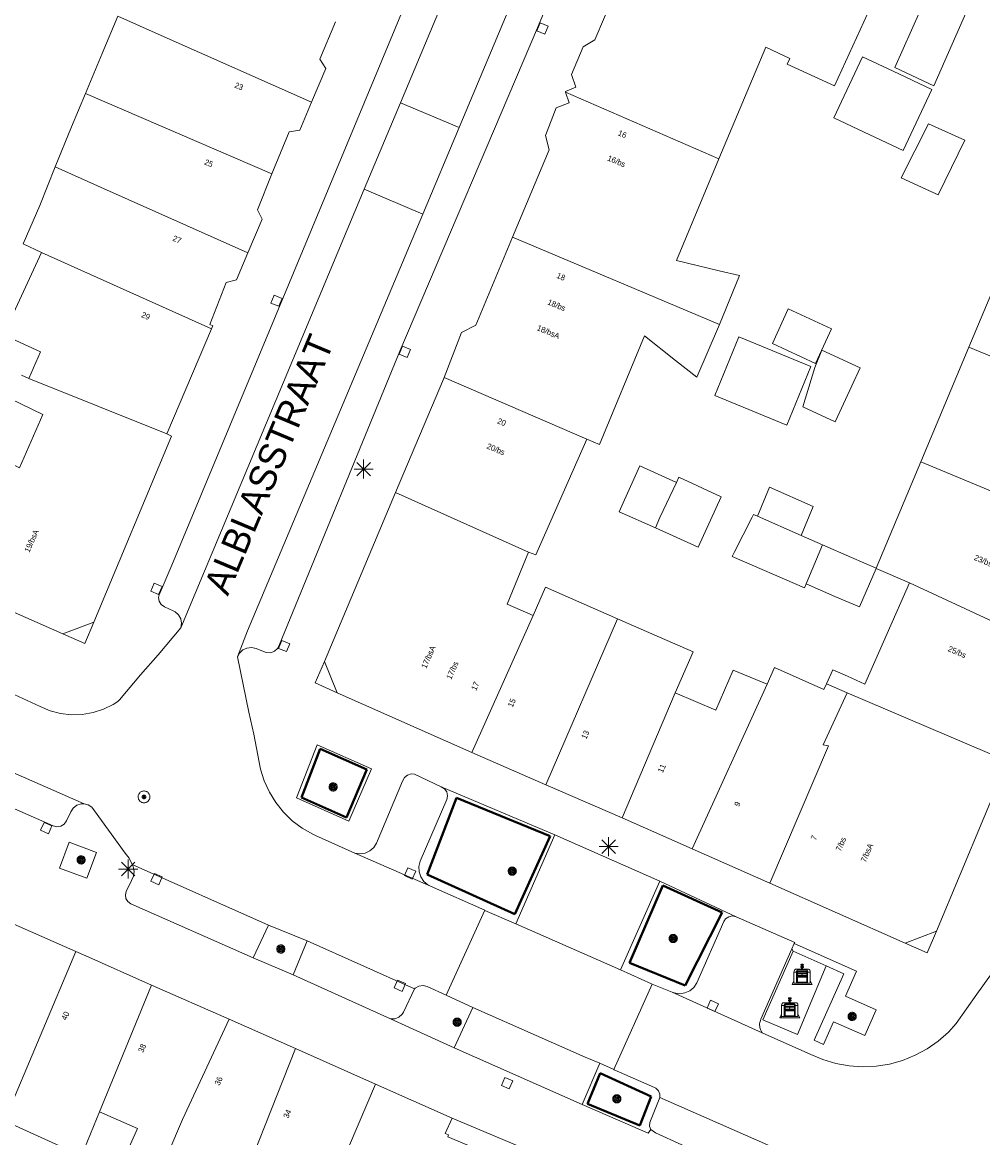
# Model space of a CAD drawing. Header units: metres. Extents: x 135779 to 137489, y 452643 to 455118.
# Tile 263 of 489: x 136531 to 136581, y 453999 to 454058. Entities that reach past the tile are written whole.
import ezdxf
from ezdxf.enums import TextEntityAlignment as Align

# ---------------------------------------------------------------- set-up
doc = ezdxf.new("R2010")
doc.units = ezdxf.units.M
doc.linetypes.add('DGN_Style_3', pattern=[78.572352, 56.123108, -22.449243])
for name, color, linetype, lineweight in [('KTop_BAK_Afval apart plaats', 96, 'Continuous', 13), ('KTop_NAR_Huisnummer (t)', 7, 'Continuous', 13), ('KTop_NAR_Huisnummer tijdelijk (t)', 7, 'Continuous', 13), ('KTop_OBW_Overig Plus', 1, 'Continuous', 13), ('KTop_ORL_Weg_Straatnaam (t)', 7, 'Continuous', 13), ('KTop_OTD_Gesloten verharding', 15, 'Continuous', 13), ('KTop_PAL_Lichtmast', 40, 'Continuous', 13), ('KTop_PND_Grondvlaksituatie van BAG-pand [tachy]', 1, 'Continuous', 13), ('KTop_PND_Pandscheiding', 40, 'Continuous', 13), ('KTop_PUT_Inspectie- of rioolput', 15, 'Continuous', 13), ('KTop_PUT_Kolk', 15, 'Continuous', 13), ('KTop_VGO_Boom', 92, 'Continuous', 13), ('KTop_VGO_Haag (l)', 92, 'DGN_Style_3', 40), ('KTop_WGD_Parkeervlak', 251, 'Continuous', 13), ('KTop_WGD_Rijbaan_Lokale weg', 251, 'Continuous', 13), ('KTop_WGD_Rijbaan_Lokale weg_verkeersdrempel', 40, 'Continuous', 13), ('KTop_WGD_Voetpad', 251, 'Continuous', 13)]:
    doc.layers.add(name, color=color, linetype=linetype, lineweight=lineweight)
doc.styles.add('Style-ROVU', font='ROVU.shx')
doc.styles.add('Style-ROVUCURSIEF', font='ROVUCURSIEF.shx')

# ---------------------------------------------------------------- blocks, each defined once
blk = doc.blocks.new('BAK_Afval_apart_plaats')
at = {"layer": 'KTop_BAK_Afval apart plaats'}
for p, q in [((-0.43, 0.141), (-0.425, 0.168)), ((-0.43, 0.118), (-0.43, 0.141)), ((-0.29, 0.118), (-0.43, 0.118)), ((-0.43, 0.118), (-0.43, -0.457)), ((-0.29, 0.118), (-0.43, 0.118)), ((-0.425, 0.168), (-0.416, 0.193)), ((-0.416, 0.193), (-0.403, 0.215)), ((-0.403, 0.215), (-0.384, 0.24)), ((-0.384, 0.24), (-0.364, 0.258)), ((-0.364, 0.258), (-0.342, 0.272)), ((-0.342, 0.272), (0, 0.272)), ((-0.282, 0.167), (-0.29, 0.146)), ((-0.282, 0.167), (-0.29, 0.146)), ((-0.29, 0.146), (-0.29, 0.118)), ((-0.29, 0.146), (-0.29, 0.118)), ((-0.29, -0.429), (-0.29, 0.118)), ((-0.29, 0.118), (-0.29, -0.429)), ((-0.273, 0.186), (-0.282, 0.167)), ((-0.273, 0.186), (-0.282, 0.167)), ((-0.248, 0.217), (-0.273, 0.186)), ((-0.248, 0.217), (-0.273, 0.186)), ((0.248, 0.217), (-0.248, 0.217)), ((0.248, 0.217), (-0.248, 0.217)), ((-0.242, 0.081), (-0.242, 0.153)), ((-0.242, 0.153), (0.242, 0.153)), ((0.242, 0.081), (-0.242, 0.081)), ((-0.242, 0.034), (-0.242, 0.081)), ((-0.242, 0.081), (0.242, 0.081)), ((-0.242, -0.059), (-0.242, 0.034)), ((-0.242, 0.034), (0.242, 0.034)), ((0.242, 0.034), (-0.242, 0.034)), ((-0.073, 0.513), (-0.072, 0.515)), ((-0.073, 0.513), (-0.073, 0.49)), ((-0.072, 0.511), (-0.073, 0.513)), ((-0.072, 0.511), (-0.073, 0.513)), ((-0.073, 0.49), (-0.072, 0.488)), ((-0.073, 0.399), (-0.073, 0.376)), ((-0.072, 0.397), (-0.073, 0.399)), ((-0.073, 0.376), (-0.072, 0.374)), ((-0.072, 0.515), (-0.071, 0.516)), ((-0.07, 0.51), (-0.072, 0.511)), ((-0.07, 0.51), (-0.072, 0.511)), ((-0.072, 0.488), (-0.07, 0.486)), ((-0.07, 0.396), (-0.072, 0.397)), ((-0.072, 0.374), (-0.07, 0.373)), ((-0.071, 0.516), (-0.07, 0.517)), ((-0.07, 0.517), (-0.067, 0.519)), ((-0.069, 0.509), (-0.07, 0.51)), ((-0.069, 0.509), (-0.07, 0.51)), ((-0.07, 0.486), (-0.069, 0.485)), ((-0.069, 0.395), (-0.07, 0.396)), ((-0.07, 0.373), (-0.069, 0.371)), ((-0.066, 0.507), (-0.069, 0.509)), ((-0.066, 0.507), (-0.069, 0.509)), ((-0.069, 0.485), (-0.066, 0.484)), ((-0.066, 0.394), (-0.069, 0.395)), ((-0.069, 0.371), (-0.066, 0.37)), ((-0.067, 0.519), (-0.065, 0.52)), ((-0.063, 0.506), (-0.066, 0.507)), ((-0.063, 0.506), (-0.066, 0.507)), ((-0.066, 0.484), (-0.063, 0.483)), ((-0.063, 0.392), (-0.066, 0.394)), ((-0.066, 0.37), (-0.063, 0.369)), ((-0.065, 0.52), (-0.061, 0.521)), ((-0.059, 0.505), (-0.063, 0.506)), ((-0.059, 0.505), (-0.063, 0.506)), ((-0.063, 0.483), (-0.059, 0.482)), ((-0.059, 0.391), (-0.063, 0.392)), ((-0.063, 0.369), (-0.059, 0.368)), ((-0.061, 0.521), (-0.055, 0.523)), ((-0.054, 0.504), (-0.059, 0.505)), ((-0.054, 0.504), (-0.059, 0.505)), ((-0.059, 0.482), (-0.054, 0.481)), ((-0.054, 0.39), (-0.059, 0.391)), ((-0.059, 0.368), (-0.054, 0.367)), ((-0.055, 0.523), (-0.049, 0.524)), ((-0.048, 0.503), (-0.054, 0.504)), ((-0.048, 0.503), (-0.054, 0.504)), ((-0.054, 0.481), (-0.048, 0.48)), ((-0.048, 0.389), (-0.054, 0.39)), ((-0.054, 0.367), (-0.048, 0.366)), ((-0.049, 0.524), (-0.043, 0.525)), ((-0.043, 0.502), (-0.048, 0.503)), ((-0.043, 0.502), (-0.048, 0.503)), ((-0.048, 0.48), (-0.043, 0.479)), ((-0.043, 0.388), (-0.048, 0.389)), ((-0.048, 0.366), (-0.043, 0.365)), ((-0.043, 0.525), (-0.035, 0.526)), ((-0.036, 0.501), (-0.043, 0.502)), ((-0.036, 0.501), (-0.043, 0.502)), ((-0.043, 0.479), (-0.036, 0.478)), ((-0.036, 0.388), (-0.043, 0.388)), ((-0.043, 0.365), (-0.036, 0.364)), ((-0.03, 0.501), (-0.036, 0.501)), ((-0.03, 0.501), (-0.036, 0.501)), ((-0.036, 0.478), (-0.03, 0.478)), ((-0.03, 0.387), (-0.036, 0.388)), ((-0.036, 0.364), (-0.03, 0.364)), ((-0.035, 0.526), (-0.029, 0.527)), ((-0.021, 0.5), (-0.03, 0.501)), ((-0.021, 0.5), (-0.03, 0.501)), ((-0.03, 0.478), (-0.028, 0.478)), ((-0.021, 0.387), (-0.03, 0.387)), ((-0.03, 0.364), (-0.028, 0.364)), ((-0.029, 0.527), (-0.023, 0.527)), ((-0.028, 0.478), (-0.021, 0.477)), ((-0.028, 0.468), (-0.028, 0.478)), ((-0.028, 0.478), (-0.021, 0.477)), ((-0.028, 0.4), (-0.028, 0.468)), ((-0.028, 0.468), (-0.021, 0.468)), ((-0.021, 0.468), (-0.028, 0.468)), ((-0.021, 0.4), (-0.028, 0.4)), ((-0.028, 0.364), (-0.021, 0.363)), ((-0.028, 0.355), (-0.028, 0.364)), ((-0.028, 0.364), (-0.021, 0.363)), ((-0.028, 0.272), (-0.028, 0.355)), ((-0.028, 0.355), (-0.021, 0.354)), ((-0.021, 0.354), (-0.028, 0.355)), ((0.028, 0.272), (-0.028, 0.272)), ((-0.023, 0.527), (-0.013, 0.528)), ((-0.014, 0.5), (-0.021, 0.5)), ((-0.014, 0.5), (-0.021, 0.5)), ((-0.021, 0.477), (-0.014, 0.477)), ((-0.021, 0.477), (-0.014, 0.477)), ((-0.021, 0.468), (-0.014, 0.468)), ((-0.014, 0.468), (-0.021, 0.468)), ((-0.014, 0.399), (-0.021, 0.4)), ((-0.014, 0.386), (-0.021, 0.387)), ((-0.021, 0.363), (-0.014, 0.363)), ((-0.021, 0.363), (-0.014, 0.363)), ((-0.021, 0.354), (-0.014, 0.354)), ((-0.014, 0.354), (-0.021, 0.354)), ((0, 0.5), (-0.014, 0.5)), ((0, 0.5), (-0.014, 0.5)), ((-0.014, 0.477), (0, 0.477)), ((-0.014, 0.477), (0, 0.477)), ((-0.014, 0.468), (0, 0.468)), ((0, 0.468), (-0.014, 0.468)), ((0, 0.399), (-0.014, 0.399)), ((0, 0.386), (-0.014, 0.386)), ((-0.014, 0.363), (0, 0.363)), ((-0.014, 0.363), (0, 0.363)), ((-0.014, 0.354), (0, 0.354)), ((0, 0.354), (-0.014, 0.354)), ((-0.013, 0.528), (-0.005, 0.528)), ((-0.005, 0.528), (0, 0.528)), ((0, 0.528), (0.005, 0.528)), ((0, 0.5), (0, 0.477)), ((0, 0.477), (0, 0.5)), ((0, 0.477), (0, 0.5)), ((0, 0.5), (0.014, 0.5)), ((0.014, 0.5), (0, 0.5)), ((0.014, 0.477), (0, 0.477)), ((0, 0.477), (0.014, 0.477)), ((0.014, 0.468), (0, 0.468)), ((0, 0.468), (0, 0.399)), ((0, 0.468), (0, 0.399)), ((0.014, 0.468), (0, 0.468)), ((0, 0.399), (0.014, 0.399)), ((0, 0.363), (0, 0.386)), ((0, 0.363), (0, 0.386)), ((0, 0.386), (0.014, 0.386)), ((0.014, 0.363), (0, 0.363)), ((0, 0.363), (0.014, 0.363)), ((0, 0.354), (0.014, 0.354)), ((0, 0.272), (0, 0.354)), ((0, 0.354), (0, 0.272)), ((0.014, 0.354), (0, 0.354)), ((0, 0.272), (0.342, 0.272)), ((0.028, 0.272), (0, 0.272)), ((0, 0.272), (0.028, 0.272)), ((0.005, 0.528), (0.013, 0.528)), ((0.013, 0.528), (0.023, 0.527)), ((0.014, 0.5), (0.021, 0.5)), ((0.021, 0.5), (0.014, 0.5)), ((0.021, 0.477), (0.014, 0.477)), ((0.014, 0.477), (0.021, 0.477)), ((0.021, 0.468), (0.014, 0.468)), ((0.021, 0.468), (0.014, 0.468)), ((0.014, 0.399), (0.021, 0.4)), ((0.014, 0.386), (0.021, 0.387)), ((0.021, 0.363), (0.014, 0.363)), ((0.014, 0.363), (0.021, 0.363)), ((0.014, 0.354), (0.021, 0.354)), ((0.021, 0.354), (0.014, 0.354)), ((0.021, 0.5), (0.03, 0.501)), ((0.03, 0.501), (0.021, 0.5)), ((0.028, 0.478), (0.021, 0.477)), ((0.021, 0.477), (0.028, 0.478)), ((0.021, 0.468), (0.028, 0.468)), ((0.028, 0.468), (0.021, 0.468)), ((0.028, 0.468), (0.021, 0.468)), ((0.021, 0.4), (0.028, 0.4)), ((0.021, 0.387), (0.03, 0.387)), ((0.028, 0.364), (0.021, 0.363)), ((0.021, 0.363), (0.028, 0.364)), ((0.021, 0.354), (0.028, 0.355)), ((0.028, 0.355), (0.021, 0.354)), ((0.023, 0.527), (0.029, 0.527)), ((0.03, 0.478), (0.028, 0.478)), ((0.028, 0.478), (0.028, 0.468)), ((0.028, 0.4), (0.028, 0.468)), ((0.03, 0.364), (0.028, 0.364)), ((0.028, 0.364), (0.028, 0.355)), ((0.028, 0.355), (0.028, 0.272)), ((0.029, 0.527), (0.035, 0.526)), ((0.03, 0.501), (0.036, 0.501)), ((0.036, 0.501), (0.03, 0.501)), ((0.036, 0.478), (0.03, 0.478)), ((0.03, 0.387), (0.036, 0.388)), ((0.036, 0.364), (0.03, 0.364)), ((0.035, 0.526), (0.043, 0.525)), ((0.036, 0.501), (0.043, 0.502)), ((0.043, 0.502), (0.036, 0.501)), ((0.043, 0.479), (0.036, 0.478)), ((0.036, 0.388), (0.043, 0.388)), ((0.043, 0.365), (0.036, 0.364)), ((0.043, 0.525), (0.049, 0.524)), ((0.043, 0.502), (0.048, 0.503)), ((0.048, 0.503), (0.043, 0.502)), ((0.048, 0.48), (0.043, 0.479)), ((0.043, 0.388), (0.048, 0.389)), ((0.048, 0.366), (0.043, 0.365)), ((0.048, 0.503), (0.054, 0.504)), ((0.054, 0.504), (0.048, 0.503)), ((0.054, 0.481), (0.048, 0.48)), ((0.048, 0.389), (0.054, 0.39)), ((0.054, 0.367), (0.048, 0.366)), ((0.049, 0.524), (0.055, 0.523)), ((0.054, 0.504), (0.059, 0.505)), ((0.059, 0.505), (0.054, 0.504)), ((0.059, 0.482), (0.054, 0.481)), ((0.054, 0.39), (0.059, 0.391)), ((0.059, 0.368), (0.054, 0.367)), ((0.055, 0.523), (0.061, 0.521)), ((0.059, 0.505), (0.063, 0.506)), ((0.063, 0.506), (0.059, 0.505)), ((0.063, 0.483), (0.059, 0.482)), ((0.059, 0.391), (0.063, 0.392)), ((0.063, 0.369), (0.059, 0.368)), ((0.061, 0.521), (0.065, 0.52)), ((0.063, 0.506), (0.066, 0.507)), ((0.066, 0.507), (0.063, 0.506)), ((0.066, 0.484), (0.063, 0.483)), ((0.063, 0.392), (0.066, 0.394)), ((0.066, 0.37), (0.063, 0.369)), ((0.065, 0.52), (0.067, 0.519)), ((0.066, 0.507), (0.069, 0.509)), ((0.069, 0.509), (0.066, 0.507)), ((0.069, 0.485), (0.066, 0.484)), ((0.066, 0.394), (0.069, 0.395)), ((0.069, 0.371), (0.066, 0.37)), ((0.067, 0.519), (0.07, 0.517)), ((0.069, 0.509), (0.07, 0.51)), ((0.07, 0.51), (0.069, 0.509)), ((0.07, 0.486), (0.069, 0.485)), ((0.069, 0.395), (0.07, 0.396)), ((0.07, 0.373), (0.069, 0.371)), ((0.07, 0.517), (0.071, 0.516)), ((0.07, 0.51), (0.072, 0.511)), ((0.072, 0.511), (0.07, 0.51)), ((0.072, 0.488), (0.07, 0.486)), ((0.07, 0.396), (0.072, 0.397)), ((0.072, 0.374), (0.07, 0.373)), ((0.071, 0.516), (0.072, 0.515)), ((0.072, 0.515), (0.073, 0.513)), ((0.072, 0.511), (0.073, 0.513)), ((0.073, 0.513), (0.072, 0.511)), ((0.073, 0.49), (0.072, 0.488)), ((0.072, 0.397), (0.073, 0.399)), ((0.073, 0.376), (0.072, 0.374)), ((0.073, 0.513), (0.073, 0.49)), ((0.073, 0.399), (0.073, 0.376)), ((0.242, 0.153), (0.242, 0.081)), ((0.242, 0.081), (0.242, 0.034)), ((0.242, 0.034), (0.242, -0.059)), ((0.273, 0.186), (0.248, 0.217)), ((0.273, 0.186), (0.248, 0.217)), ((0.282, 0.167), (0.273, 0.186)), ((0.282, 0.167), (0.273, 0.186)), ((0.29, 0.146), (0.282, 0.167)), ((0.29, 0.146), (0.282, 0.167)), ((0.29, 0.118), (0.29, 0.146)), ((0.29, 0.118), (0.29, 0.146)), ((0.43, 0.118), (0.29, 0.118)), ((0.29, 0.118), (0.29, -0.429)), ((0.43, 0.118), (0.29, 0.118)), ((0.29, -0.429), (0.29, 0.118)), ((0.342, 0.272), (0.364, 0.258)), ((0.364, 0.258), (0.384, 0.24)), ((0.384, 0.24), (0.403, 0.215)), ((0.403, 0.215), (0.416, 0.193)), ((0.416, 0.193), (0.425, 0.168)), ((0.425, 0.168), (0.43, 0.141)), ((0.43, 0.141), (0.43, 0.118)), ((0.43, -0.457), (0.43, 0.118)), ((-0.528, -0.528), (-0.43, -0.332)), ((0.528, -0.528), (-0.528, -0.528)), ((-0.43, -0.332), (-0.43, -0.457)), ((-0.43, -0.457), (0.43, -0.457)), ((-0.43, -0.457), (0.43, -0.457)), ((0.29, -0.429), (-0.29, -0.429)), ((-0.29, -0.429), (0.29, -0.429)), ((0.242, -0.059), (-0.242, -0.059)), ((-0.242, -0.059), (-0.242, -0.092)), ((0.242, -0.059), (-0.242, -0.059)), ((-0.242, -0.092), (0.242, -0.092)), ((-0.242, -0.11), (-0.242, -0.092)), ((-0.242, -0.092), (0.242, -0.092)), ((0.242, -0.11), (-0.242, -0.11)), ((0.242, -0.11), (-0.242, -0.11)), ((-0.242, -0.147), (0.242, -0.147)), ((-0.242, -0.41), (-0.242, -0.147)), ((0.242, -0.41), (-0.242, -0.41)), ((0.242, -0.11), (0.242, -0.059)), ((0.242, -0.092), (0.242, -0.11)), ((0.242, -0.092), (0.242, -0.11)), ((0.242, -0.147), (0.242, -0.41)), ((0.43, -0.457), (0.43, -0.332)), ((0.43, -0.332), (0.528, -0.528))]:
    blk.add_line(p, q, dxfattribs=at)
at = {"layer": 'KTop_BAK_Afval apart plaats', "flags": 128}
blk.add_lwpolyline([(0.029, 0.413), (0.035, 0.412), (0.043, 0.411), (0.049, 0.41), (0.055, 0.409), (0.061, 0.407), (0.065, 0.406), (0.067, 0.405), (0.07, 0.403), (0.071, 0.402), (0.072, 0.401), (0.073, 0.399), (0.072, 0.397), (0.07, 0.396), (0.069, 0.395), (0.066, 0.394), (0.063, 0.392), (0.059, 0.391), (0.054, 0.39), (0.048, 0.389), (0.043, 0.388), (0.036, 0.388), (0.03, 0.387), (0.021, 0.387), (0.014, 0.386), (0, 0.386), (-0.014, 0.386), (-0.021, 0.387), (-0.03, 0.387), (-0.036, 0.388), (-0.043, 0.388), (-0.048, 0.389), (-0.054, 0.39), (-0.059, 0.391), (-0.063, 0.392), (-0.066, 0.394), (-0.069, 0.395), (-0.07, 0.396), (-0.072, 0.397), (-0.073, 0.399), (-0.072, 0.401), (-0.071, 0.402), (-0.07, 0.403), (-0.067, 0.405), (-0.065, 0.406), (-0.061, 0.407), (-0.055, 0.409), (-0.049, 0.41), (-0.043, 0.411), (-0.035, 0.412), (-0.029, 0.413), (-0.028, 0.413), (-0.028, 0.4), (-0.021, 0.4), (-0.014, 0.399), (0, 0.399), (0.014, 0.399), (0.021, 0.4), (0.028, 0.4), (0.028, 0.413), (0.029, 0.413), (0.028, 0.413)], dxfattribs=at)
at = {"layer": 'KTop_BAK_Afval apart plaats'}
for p in [(0, 0), (-0.43, -0.457)]:
    blk.add_point(p, dxfattribs=at)
blk = doc.blocks.new('PAL_Lichtmast')
at = {"layer": 'KTop_PAL_Lichtmast'}
for p, q in [((-0.354, -0.354), (0.354, 0.354)), ((0.354, -0.354), (-0.354, 0.354)), ((0, -0.5), (0, 0.5)), ((-0.5, 0), (0.5, 0))]:
    blk.add_line(p, q, dxfattribs=at)
blk = doc.blocks.new('PUT_Inspectie-_of_rioolput')
at = {"layer": 'KTop_PUT_Inspectie- of rioolput', "flags": 128}
for points in [[(0.31, 0), (0.308, 0.032), (0.303, 0.064), (0.294, 0.095), (0.283, 0.126), (0.268, 0.155), (0.25, 0.182), (0.23, 0.207), (0.207, 0.23), (0.182, 0.25), (0.154, 0.268), (0.126, 0.283), (0.095, 0.294), (0.064, 0.303), (0.032, 0.308), (0, 0.309), (-0.032, 0.308), (-0.064, 0.303), (-0.096, 0.294), (-0.126, 0.283), (-0.155, 0.268), (-0.182, 0.25), (-0.207, 0.23), (-0.23, 0.207), (-0.25, 0.182), (-0.268, 0.154), (-0.283, 0.126), (-0.294, 0.095), (-0.303, 0.064), (-0.308, 0.032), (-0.309, 0), (-0.308, -0.032), (-0.303, -0.064), (-0.294, -0.096), (-0.283, -0.126), (-0.268, -0.155), (-0.25, -0.182), (-0.23, -0.207), (-0.207, -0.23), (-0.182, -0.25), (-0.155, -0.268), (-0.126, -0.283), (-0.096, -0.294), (-0.064, -0.303), (-0.032, -0.308), (0, -0.309), (0.032, -0.308), (0.064, -0.303), (0.095, -0.294), (0.126, -0.283), (0.155, -0.268), (0.182, -0.25), (0.207, -0.23), (0.23, -0.207), (0.25, -0.182), (0.268, -0.155), (0.283, -0.126), (0.294, -0.096), (0.303, -0.064), (0.308, -0.032), (0.31, 0)], [(0.095, 0), (0.094, 0.009), (0.092, 0.019), (0.09, 0.029), (0.086, 0.038), (0.082, 0.047), (0.076, 0.055), (0.07, 0.063), (0.063, 0.07), (0.055, 0.076), (0.047, 0.082), (0.038, 0.086), (0.029, 0.09), (0.019, 0.092), (0.009, 0.094), (0, 0.094), (-0.01, 0.094), (-0.02, 0.092), (-0.029, 0.09), (-0.039, 0.086), (-0.048, 0.082), (-0.056, 0.076), (-0.064, 0.07), (-0.071, 0.063), (-0.077, 0.055), (-0.082, 0.047), (-0.087, 0.038), (-0.09, 0.029), (-0.093, 0.019), (-0.094, 0.009), (-0.095, 0), (-0.094, -0.01), (-0.093, -0.02), (-0.09, -0.029), (-0.087, -0.039), (-0.082, -0.048), (-0.077, -0.056), (-0.071, -0.064), (-0.064, -0.071), (-0.056, -0.077), (-0.047, -0.082), (-0.039, -0.087), (-0.029, -0.09), (-0.02, -0.093), (-0.01, -0.094), (0, -0.095), (0.009, -0.094), (0.019, -0.093), (0.029, -0.09), (0.038, -0.087), (0.047, -0.082), (0.055, -0.077), (0.063, -0.071), (0.07, -0.064), (0.076, -0.056), (0.082, -0.047), (0.086, -0.039), (0.09, -0.029), (0.092, -0.02), (0.094, -0.01), (0.095, 0)], [(0.035, 0), (0.034, 0.003), (0.034, 0.007), (0.033, 0.01), (0.031, 0.014), (0.03, 0.017), (0.028, 0.02), (0.026, 0.023), (0.023, 0.026), (0.02, 0.028), (0.017, 0.03), (0.014, 0.031), (0.01, 0.033), (0.007, 0.034), (0.003, 0.034), (0, 0.034), (-0.004, 0.034), (-0.007, 0.034), (-0.011, 0.033), (-0.014, 0.031), (-0.018, 0.03), (-0.021, 0.028), (-0.023, 0.026), (-0.026, 0.023), (-0.028, 0.02), (-0.03, 0.017), (-0.032, 0.014), (-0.033, 0.01), (-0.034, 0.007), (-0.035, 0.003), (-0.035, 0), (-0.035, -0.004), (-0.034, -0.007), (-0.033, -0.011), (-0.032, -0.014), (-0.03, -0.018), (-0.028, -0.021), (-0.026, -0.023), (-0.023, -0.026), (-0.021, -0.028), (-0.017, -0.03), (-0.014, -0.032), (-0.011, -0.033), (-0.007, -0.034), (-0.004, -0.035), (0, -0.035), (0.003, -0.035), (0.007, -0.034), (0.01, -0.033), (0.014, -0.032), (0.017, -0.03), (0.02, -0.028), (0.023, -0.026), (0.026, -0.023), (0.028, -0.021), (0.03, -0.017), (0.031, -0.014), (0.033, -0.011), (0.034, -0.007), (0.034, -0.004), (0.035, 0)], [(0.01, 0.02), (0.007, 0.02), (0.005, 0.021), (0.003, 0.022), (0.001, 0.022), (-0.001, 0.022), (-0.004, 0.022), (-0.006, 0.021), (-0.008, 0.02), (-0.01, 0.019), (-0.012, 0.018), (-0.014, 0.017), (-0.016, 0.015), (-0.017, 0.013), (-0.019, 0.012), (-0.02, 0.009), (-0.021, 0.007), (-0.022, 0.005), (-0.022, 0.003), (-0.022, 0.001), (-0.022, -0.001), (-0.022, -0.004), (-0.022, -0.006), (-0.021, -0.008), (-0.02, -0.01), (-0.019, -0.012), (-0.017, -0.014), (-0.016, -0.016), (-0.014, -0.017), (-0.012, -0.019), (-0.01, -0.02), (-0.008, -0.021), (-0.006, -0.022), (-0.003, -0.022), (-0.001, -0.022), (0.001, -0.022), (0.003, -0.022), (0.005, -0.022), (0.008, -0.021), (0.01, -0.02), (0.012, -0.019), (0.014, -0.017), (0.015, -0.016), (0.017, -0.014), (0.018, -0.012), (0.02, -0.01), (0.02, -0.008), (0.021, -0.006), (0.022, -0.003), (0.022, -0.001), (0.022, 0.001), (0.022, 0.003), (0.021, 0.005), (0.02, 0.008), (0.019, 0.01), (0.018, 0.012), (0.017, 0.014), (0.015, 0.015), (0.013, 0.017), (0.012, 0.018), (0.01, 0.02)]]:
    blk.add_lwpolyline(points, dxfattribs=at)
blk = doc.blocks.new('PUT_Kolk')
at = {"layer": 'KTop_PUT_Kolk', "flags": 128}
blk.add_lwpolyline([(0.225, -0.225), (0.225, 0.225), (-0.225, 0.225), (-0.225, -0.225), (0.225, -0.225)], dxfattribs=at)
blk = doc.blocks.new('VGO_Boom')
at = {"layer": 'KTop_VGO_Boom', "flags": 128}
for points in [[(0.215, 0), (0.214, 0.022), (0.21, 0.045), (0.204, 0.066), (0.196, 0.087), (0.186, 0.108), (0.174, 0.126), (0.16, 0.144), (0.144, 0.16), (0.126, 0.174), (0.107, 0.186), (0.087, 0.196), (0.066, 0.204), (0.045, 0.21), (0.022, 0.214), (-0.001, 0.215), (-0.023, 0.214), (-0.045, 0.21), (-0.067, 0.204), (-0.088, 0.196), (-0.108, 0.186), (-0.127, 0.174), (-0.144, 0.16), (-0.16, 0.144), (-0.174, 0.126), (-0.187, 0.107), (-0.197, 0.087), (-0.205, 0.066), (-0.211, 0.045), (-0.214, 0.022), (-0.215, -0.001), (-0.214, -0.023), (-0.211, -0.045), (-0.205, -0.067), (-0.197, -0.088), (-0.187, -0.108), (-0.174, -0.127), (-0.16, -0.144), (-0.144, -0.16), (-0.127, -0.174), (-0.108, -0.187), (-0.088, -0.197), (-0.067, -0.205), (-0.045, -0.211), (-0.023, -0.214), (0, -0.215), (0.022, -0.214), (0.045, -0.211), (0.066, -0.205), (0.087, -0.197), (0.108, -0.187), (0.126, -0.174), (0.144, -0.16), (0.16, -0.144), (0.174, -0.127), (0.186, -0.108), (0.196, -0.088), (0.204, -0.067), (0.21, -0.045), (0.214, -0.023), (0.215, -0.001)], [(0.155, 0), (0.154, 0.016), (0.152, 0.032), (0.147, 0.048), (0.142, 0.063), (0.134, 0.078), (0.125, 0.091), (0.115, 0.104), (0.104, 0.115), (0.091, 0.125), (0.077, 0.134), (0.063, 0.142), (0.048, 0.147), (0.032, 0.152), (0.016, 0.154), (-0.001, 0.155), (-0.017, 0.154), (-0.033, 0.152), (-0.048, 0.147), (-0.064, 0.142), (-0.078, 0.134), (-0.092, 0.125), (-0.104, 0.115), (-0.116, 0.104), (-0.126, 0.091), (-0.135, 0.077), (-0.142, 0.063), (-0.148, 0.048), (-0.152, 0.032), (-0.155, 0.016), (-0.155, -0.001), (-0.155, -0.017), (-0.152, -0.033), (-0.148, -0.048), (-0.142, -0.064), (-0.135, -0.078), (-0.126, -0.092), (-0.116, -0.104), (-0.104, -0.116), (-0.092, -0.126), (-0.078, -0.135), (-0.064, -0.142), (-0.048, -0.148), (-0.033, -0.152), (-0.017, -0.155), (0, -0.155), (0.016, -0.155), (0.032, -0.152), (0.048, -0.148), (0.063, -0.142), (0.078, -0.135), (0.091, -0.126), (0.104, -0.116), (0.115, -0.104), (0.125, -0.092), (0.134, -0.078), (0.142, -0.064), (0.147, -0.048), (0.152, -0.033), (0.154, -0.017), (0.155, -0.001)], [(0.095, 0), (0.094, 0.01), (0.093, 0.02), (0.09, 0.029), (0.087, 0.039), (0.082, 0.048), (0.077, 0.056), (0.071, 0.064), (0.064, 0.071), (0.056, 0.077), (0.047, 0.082), (0.039, 0.087), (0.029, 0.09), (0.02, 0.093), (0.01, 0.094), (-0.001, 0.095), (-0.01, 0.094), (-0.02, 0.093), (-0.03, 0.09), (-0.039, 0.087), (-0.048, 0.082), (-0.056, 0.077), (-0.064, 0.071), (-0.071, 0.064), (-0.077, 0.056), (-0.083, 0.047), (-0.087, 0.039), (-0.091, 0.029), (-0.093, 0.02), (-0.095, 0.01), (-0.095, -0.001), (-0.095, -0.01), (-0.093, -0.02), (-0.091, -0.03), (-0.087, -0.039), (-0.083, -0.048), (-0.077, -0.056), (-0.071, -0.064), (-0.064, -0.071), (-0.056, -0.077), (-0.048, -0.083), (-0.039, -0.087), (-0.03, -0.091), (-0.02, -0.093), (-0.01, -0.095), (0, -0.095), (0.01, -0.095), (0.02, -0.093), (0.029, -0.091), (0.039, -0.087), (0.048, -0.083), (0.056, -0.077), (0.064, -0.071), (0.071, -0.064), (0.077, -0.056), (0.082, -0.048), (0.087, -0.039), (0.09, -0.03), (0.093, -0.02), (0.094, -0.01), (0.095, -0.001)], [(0.035, 0), (0.035, 0.004), (0.034, 0.007), (0.033, 0.011), (0.032, 0.014), (0.03, 0.018), (0.028, 0.021), (0.026, 0.023), (0.023, 0.026), (0.021, 0.028), (0.017, 0.03), (0.014, 0.032), (0.011, 0.033), (0.007, 0.034), (0.004, 0.035), (-0.001, 0.035), (-0.004, 0.035), (-0.008, 0.034), (-0.011, 0.033), (-0.015, 0.032), (-0.018, 0.03), (-0.021, 0.028), (-0.024, 0.026), (-0.027, 0.023), (-0.029, 0.021), (-0.031, 0.017), (-0.032, 0.014), (-0.034, 0.011), (-0.035, 0.007), (-0.035, 0.004), (-0.035, -0.001), (-0.035, -0.004), (-0.035, -0.008), (-0.034, -0.011), (-0.032, -0.015), (-0.031, -0.018), (-0.029, -0.021), (-0.027, -0.024), (-0.024, -0.027), (-0.021, -0.029), (-0.018, -0.031), (-0.015, -0.032), (-0.011, -0.034), (-0.008, -0.035), (-0.004, -0.035), (0, -0.035), (0.004, -0.035), (0.007, -0.035), (0.011, -0.034), (0.014, -0.032), (0.018, -0.031), (0.021, -0.029), (0.023, -0.027), (0.026, -0.024), (0.028, -0.021), (0.03, -0.018), (0.032, -0.015), (0.033, -0.011), (0.034, -0.008), (0.035, -0.004), (0.035, 0)]]:
    blk.add_lwpolyline(points, dxfattribs=at)

msp = doc.modelspace()

# ---------------------------------------------------------------- linework, layer by layer
at = {"layer": 'KTop_OBW_Overig Plus', "flags": 128}
msp.add_lwpolyline([(136570.201, 454040.934), (136572.464, 454039.893), (136573.302, 454041.715), (136571.039, 454042.756), (136570.201, 454040.934)], dxfattribs=at)
at = {"layer": 'KTop_OTD_Gesloten verharding', "flags": 128}
msp.add_lwpolyline([(136571.288, 454009.078), (136573.021, 454008.309)], dxfattribs=at)
at = {"layer": 'KTop_PND_Grondvlaksituatie van BAG-pand [tachy]', "flags": 128}
for points in [[(136563.422, 454062.826), (136560.893, 454056.868), (136560.272, 454056.496), (136559.662, 454055.041), (136559.894, 454054.388), (136559.346, 454054.152), (136559.357, 454054.119)], [(136567.402, 454050.621), (136569.854, 454056.481), (136571.122, 454055.888), (136570.984, 454055.587), (136573.455, 454054.454), (136575.185, 454058.226), (136572.591, 454059.416), (136572.419, 454059.043), (136571.166, 454059.618), (136571.179, 454059.65)], [(136576.625, 454055.409), (136578.664, 454054.445), (136580.401, 454058.391), (136578.371, 454059.351), (136576.625, 454055.409)], [(136535.877, 454058.098), (136535.052, 454056.14), (136534.172, 454054.051)], [(136546.031, 454053.59), (136546.776, 454055.361), (136546.471, 454055.858), (136547.299, 454057.81)], [(136575.022, 454052.019), (136577.061, 454051.055), (136578.574, 454054.255), (136576.535, 454055.219), (136574.932, 454055.977), (136573.419, 454052.777), (136575.022, 454052.019)], [(136534.172, 454054.051), (136533.437, 454052.308), (136532.593, 454050.204)], [(136559.357, 454054.119), (136559.543, 454053.569), (136558.86, 454053.302), (136558.305, 454051.847), (136558.488, 454051.094), (136556.577, 454046.522)], [(136543.959, 454049.834), (136544.856, 454052.033), (136545.415, 454052.128), (136546.031, 454053.59)], [(136576.949, 454049.624), (136578.9, 454048.733), (136580.299, 454051.611), (136578.382, 454052.451), (136576.949, 454049.624)], [(136567.422, 454041.942), (136568.482, 454044.511), (136567.413, 454044.756), (136565.172, 454045.291), (136567.402, 454050.621)], [(136532.593, 454050.204), (136531.78, 454048.175), (136530.909, 454046.168), (136531.876, 454045.706)], [(136542.697, 454045.692), (136543.443, 454047.469), (136543.192, 454047.952), (136543.959, 454049.834)], [(136556.577, 454046.522), (136554.645, 454041.901), (136553.904, 454041.513), (136552.982, 454039.153)], [(136582.864, 454046.356), (136580.511, 454040.751)], [(136531.876, 454045.706), (136529.876, 454041.39), (136531.818, 454040.513), (136531.214, 454039.111)], [(136540.782, 454041.705), (136540.85, 454041.867), (136540.692, 454041.938), (136541.56, 454044.145), (136542.1, 454044.272), (136542.697, 454045.692)], [(136538.451, 454036.198), (136540.782, 454041.705)], [(136560.465, 454035.931), (136561.135, 454035.641), (136563.5, 454041.336), (136565.114, 454040.044), (136566.246, 454039.179), (136567.422, 454041.942)], [(136570.956, 454036.667), (136572.219, 454039.737), (136568.446, 454041.29), (136567.183, 454038.22), (136570.956, 454036.667)], [(136571.792, 454037.626), (136573.503, 454036.837), (136574.81, 454039.659), (136572.794, 454040.592), (136572.421, 454039.691), (136571.792, 454037.626)], [(136580.511, 454040.751), (136577.986, 454034.738)], [(136531.214, 454039.111), (136530.821, 454039.281)], [(136552.982, 454039.153), (136552.953, 454039.078), (136550.439, 454033.121)], [(136530.245, 454038.035), (136531.948, 454037.223), (136530.717, 454034.431), (136529.08, 454035.211)], [(136534.618, 454026.336), (136538.684, 454036.09), (136538.451, 454036.198)], [(136557.415, 454029.998), (136557.794, 454029.855), (136560.465, 454035.931)], [(136577.986, 454034.738), (136575.643, 454029.159)], [(136565.169, 454033.661), (136563.259, 454034.534), (136562.444, 454032.753), (136562.166, 454032.11), (136564.079, 454031.283)], [(136564.079, 454031.283), (136566.31, 454030.26), (136567.522, 454032.906), (136565.292, 454033.928), (136565.169, 454033.661)], [(136571.721, 454030.875), (136572.343, 454032.389), (136570.053, 454033.409), (136569.431, 454031.883)], [(136550.439, 454033.121), (136546.708, 454024.274)], [(136569.431, 454031.883), (136569.219, 454031.976), (136569.15, 454031.841), (136568.2, 454029.975), (136568.096, 454029.77), (136571.891, 454028.131), (136571.978, 454028.333)], [(136572.832, 454030.386), (136571.721, 454030.875)], [(136557.66, 454026.681), (136556.285, 454027.276), (136557.415, 454029.998)], [(136575.643, 454029.159), (136574.358, 454029.714), (136572.832, 454030.386)], [(136571.978, 454028.333), (136573.481, 454027.684), (136574.766, 454027.129), (136575.64, 454029.152)], [(136575.64, 454029.152), (136577.394, 454028.384)], [(136526.393, 454028.626), (136532.99, 454025.72)], [(136562.081, 454026.512), (136558.305, 454028.165), (136557.66, 454026.681)], [(136577.394, 454028.384), (136575.047, 454023.085), (136574.149, 454023.491), (136573.379, 454023.83), (136573.039, 454023.09)], [(136565.105, 454022.628), (136566.047, 454024.777), (136563.885, 454025.723), (136562.081, 454026.512)], [(136532.99, 454025.72), (136534.618, 454026.336)], [(136546.708, 454024.274), (136547.376, 454022.632)], [(136569.925, 454023.075), (136568.148, 454023.816), (136567.235, 454021.72), (136565.105, 454022.628)], [(136573.039, 454023.09), (136572.906, 454022.801), (136570.309, 454023.952), (136569.925, 454023.075)], [(136547.376, 454022.632), (136554.445, 454019.489)], [(136554.445, 454019.489), (136558.328, 454017.8)], [(136578.811, 454010.129), (136582.525, 454019.039)], [(136558.328, 454017.8), (136562.329, 454016.07)], [(136562.329, 454016.07), (136566.003, 454014.45)], [(136566.003, 454014.45), (136570.067, 454012.651)], [(136570.067, 454012.651), (136577.17, 454009.505)], [(136533.677, 454009.062), (136530.107, 454010.641)], [(136577.17, 454009.505), (136578.811, 454010.129)], [(136537.649, 454007.305), (136534.196, 454008.832), (136533.677, 454009.062)], [(136541.715, 454005.506), (136537.649, 454007.305)], [(136545.193, 454003.968), (136541.715, 454005.506)], [(136549.396, 454002.109), (136545.193, 454003.968)], [(136553.412, 454000.332), (136549.396, 454002.109)], [(136529.931, 454000.181), (136533.977, 453998.341), (136534.918, 454000.656)], [(136534.918, 454000.656), (136536.905, 453999.782), (136535.941, 453997.631), (136537.779, 453996.781)], [(136556.837, 453997.905), (136555.585, 453998.417), (136555.553, 453998.344), (136553.178, 453999.346), (136553.221, 453999.446), (136553.041, 453999.52), (136553.412, 454000.332)]]:
    msp.add_lwpolyline(points, dxfattribs=at)
at = {"layer": 'KTop_PND_Pandscheiding', "flags": 128}
for points in [[(136535.877, 454058.098), (136538.152, 454057.088), (136546.031, 454053.59)], [(136543.959, 454049.834), (136534.172, 454054.051)], [(136559.357, 454054.119), (136567.402, 454050.621)], [(136532.593, 454050.204), (136534.813, 454049.214), (136542.697, 454045.692)], [(136567.422, 454041.942), (136556.577, 454046.522)], [(136540.782, 454041.705), (136531.876, 454045.706)], [(136589.974, 454036.853), (136580.511, 454040.751)], [(136538.451, 454036.198), (136531.214, 454039.111)], [(136560.465, 454035.931), (136552.982, 454039.153)], [(136577.986, 454034.738), (136587.438, 454030.799)], [(136564.079, 454031.283), (136564.305, 454031.813), (136565.169, 454033.661)], [(136550.439, 454033.121), (136557.415, 454029.998)], [(136569.431, 454031.883), (136571.721, 454030.875)], [(136572.832, 454030.386), (136571.978, 454028.333)], [(136575.64, 454029.152), (136575.643, 454029.159)], [(136577.394, 454028.384), (136584.957, 454024.873)], [(136557.66, 454026.681), (136554.445, 454019.489)], [(136562.081, 454026.512), (136558.328, 454017.8)], [(136566.003, 454014.45), (136569.925, 454023.075)], [(136573.039, 454023.09), (136574.129, 454022.625)], [(136565.105, 454022.628), (136562.329, 454016.07)], [(136574.129, 454022.625), (136572.872, 454019.892), (136573.138, 454019.841), (136570.067, 454012.651)], [(136574.129, 454022.625), (136582.525, 454019.039)], [(136533.677, 454009.062), (136529.931, 454000.181)], [(136537.649, 454007.305), (136534.918, 454000.656)], [(136537.779, 453996.781), (136539.275, 454000.253), (136541.715, 454005.506)], [(136541.685, 453995.092), (136545.193, 454003.968)], [(136545.244, 453992.381), (136549.396, 454002.109)]]:
    msp.add_lwpolyline(points, dxfattribs=at)
at = {"layer": 'KTop_VGO_Haag (l)', "flags": 128}
for points in [[(136548.928, 454018.612), (136546.486, 454019.687), (136545.508, 454017.14), (136547.875, 454016.088), (136548.928, 454018.612)], [(136552.102, 454013.108), (136556.698, 454011.021), (136558.548, 454015.112), (136553.628, 454017.118), (136552.102, 454013.108)], [(136564.45, 454012.526), (136567.572, 454011.11), (136565.621, 454007.288), (136562.704, 454008.476), (136564.45, 454012.526)], [(136563.254, 453999.931), (136563.854, 454001.452), (136561.176, 454002.676), (136560.501, 454001.077), (136563.254, 453999.931)]]:
    msp.add_lwpolyline(points, dxfattribs=at)
at = {"layer": 'KTop_WGD_Parkeervlak', "flags": 128}
for points in [[(136552.836, 454017.703), (136553.006, 454017.593), (136553.121, 454017.426), (136553.163, 454017.228), (136553.126, 454017.028), (136551.739, 454013.798), (136551.668, 454013.524), (136551.676, 454013.24), (136551.763, 454012.97), (136551.921, 454012.735), (136552.138, 454012.553), (136552.271, 454012.484)], [(136556.754, 454010.521), (136558.786, 454015.186)], [(136564.302, 454012.751), (136562.235, 454008.106)], [(136564.955, 454006.932), (136565.06, 454006.893), (136565.338, 454006.851), (136565.616, 454006.888), (136565.873, 454007.001), (136566.088, 454007.182), (136566.244, 454007.416), (136567.652, 454010.637), (136567.747, 454010.771), (136567.914, 454010.884), (136568.111, 454010.925), (136568.309, 454010.886)], [(136543.784, 454010.45), (136542.979, 454008.732)], [(136545.07, 454007.833), (136545.801, 454009.615)], [(136571.35, 454009.474), (136571.228, 454009.198)], [(136551.43, 454007.108), (136550.86, 454005.877), (136550.788, 454005.768), (136550.616, 454005.617), (136550.403, 454005.534), (136550.174, 454005.529)], [(136553.513, 454004.015), (136554.49, 454006.128)], [(136561.158, 454003.202), (136560.223, 454001.046)], [(136563.83, 453999.732), (136563.765, 453999.906), (136563.779, 454000.091), (136563.783, 454000.105), (136564.3, 454001.4)]]:
    msp.add_lwpolyline(points, dxfattribs=at)
at = {"layer": 'KTop_WGD_Rijbaan_Lokale weg', "flags": 128}
for points in [[(136550.702, 454053.563), (136563.045, 454083.023)], [(136566.159, 454081.746), (136553.769, 454052.259)], [(136550.702, 454053.563), (136553.769, 454052.259)], [(136539.182, 454026.04), (136539.926, 454027.842), (136548.802, 454049.027)], [(136551.864, 454047.725), (136548.802, 454049.027)], [(136551.864, 454047.725), (136542.682, 454025.874), (136542.15, 454024.518)], [(136534.109, 454016.809), (136500, 454031.783), (136497.569, 454032.85), (136493.714, 454034.493), (136491.525, 454035.622), (136489.337, 454036.989), (136483.897, 454041.723)], [(136539.182, 454026.04), (136537.987, 454024.617), (136537.072, 454023.57), (136535.955, 454022.261), (136535.874, 454022.166), (136535.63, 454022.014), (136535.117, 454021.767), (136534.574, 454021.593), (136534.012, 454021.497), (136533.442, 454021.48), (136532.875, 454021.543), (136532.323, 454021.685), (136531.796, 454021.903), (136529.976, 454022.744)], [(136548.299, 454014.227), (136546.239, 454015.143), (136546.096, 454015.211), (136545.538, 454015.532), (136545.025, 454015.92), (136544.563, 454016.369), (136544.161, 454016.871), (136543.823, 454017.42), (136543.557, 454018.006), (136543.365, 454018.62), (136543.005, 454020.454), (136542.746, 454021.617), (136542.15, 454024.518)], [(136534.109, 454016.809), (136534.312, 454016.756), (136534.509, 454016.629), (136534.651, 454016.443), (136536.265, 454014.222), (136536.462, 454013.951), (136536.624, 454013.62)], [(136548.299, 454014.227), (136552.271, 454012.484)], [(136543.784, 454010.45), (136536.624, 454013.62)], [(136552.271, 454012.484), (136555.117, 454011.222)], [(136553.1, 454006.766), (136555.117, 454011.222)], [(136583.714, 454010.827), (136581.644, 454007.815), (136580.921, 454006.817), (136579.839, 454005.28), (136579.432, 454004.838), (136578.898, 454004.368), (136578.315, 454003.961), (136577.69, 454003.622), (136577.03, 454003.355), (136576.345, 454003.163), (136575.643, 454003.05), (136574.932, 454003.016), (136574.222, 454003.063), (136573.522, 454003.188), (136572.841, 454003.391), (136572.215, 454003.658), (136569.672, 454004.805)], [(136545.801, 454009.615), (136543.784, 454010.45)], [(136551.43, 454007.108), (136545.801, 454009.615)], [(136553.1, 454006.766), (136552.099, 454007.225), (136551.881, 454007.274), (136551.66, 454007.243), (136551.464, 454007.137), (136551.43, 454007.108)], [(136563.901, 454007.342), (136561.88, 454002.878)], [(136563.901, 454007.342), (136564.955, 454006.932)], [(136564.955, 454006.932), (136569.672, 454004.805)], [(136564.3, 454001.4), (136564.307, 454001.587), (136564.235, 454001.76), (136564.099, 454001.888), (136564.023, 454001.924), (136561.912, 454002.863), (136561.88, 454002.878)], [(136570.392, 453998.727), (136564.3, 454001.4)]]:
    msp.add_lwpolyline(points, dxfattribs=at)
at = {"layer": 'KTop_WGD_Rijbaan_Lokale weg_verkeersdrempel', "flags": 128}
for points in [[(136548.802, 454049.027), (136550.702, 454053.563)], [(136553.769, 454052.259), (136551.864, 454047.725)], [(136555.117, 454011.222), (136555.124, 454011.219), (136556.754, 454010.521)], [(136556.754, 454010.521), (136562.235, 454008.106)], [(136562.235, 454008.106), (136563.858, 454007.359), (136563.901, 454007.342)], [(136554.49, 454006.128), (136553.1, 454006.766)], [(136561.158, 454003.202), (136560.386, 454003.526), (136554.49, 454006.128)], [(136561.88, 454002.878), (136561.158, 454003.202)]]:
    msp.add_lwpolyline(points, dxfattribs=at)
at = {"layer": 'KTop_WGD_Voetpad', "flags": 128}
for points in [[(136542.15, 454024.518), (136542.252, 454024.704), (136542.428, 454024.871), (136542.648, 454024.972), (136542.889, 454024.997), (136543.125, 454024.942), (136543.609, 454024.752), (136543.681, 454024.733), (136543.895, 454024.73), (136544.095, 454024.805), (136544.254, 454024.949), (136544.359, 454025.159), (136550.672, 454040.545), (136557.89, 454057.491), (136565.205, 454075.038)], [(136551.543, 454060.16), (136543.273, 454040.275), (136538.705, 454029.314), (136538.036, 454027.765), (136538.012, 454027.625), (136538.044, 454027.425), (136538.151, 454027.253), (136538.316, 454027.136), (136538.772, 454026.931), (136538.876, 454026.878), (136539.056, 454026.72), (136539.174, 454026.512), (136539.218, 454026.276), (136539.182, 454026.04)], [(136500, 454029.932), (136532.478, 454015.651), (136532.679, 454015.603), (136532.883, 454015.634), (136533.06, 454015.739), (136533.186, 454015.907), (136533.402, 454016.384), (136533.535, 454016.583), (136533.726, 454016.728), (136533.954, 454016.802), (136534.109, 454016.809)], [(136534.618, 454026.336), (136534.152, 454025.211), (136532.99, 454025.72)], [(136547.376, 454022.632), (136546.23, 454023.141), (136546.708, 454024.274)], [(136547.983, 454015.902), (136549.183, 454018.648), (136546.329, 454019.89), (136545.24, 454017.122), (136547.983, 454015.902)], [(136552.836, 454017.703), (136551.432, 454018.365), (136551.266, 454018.374), (136551.07, 454018.313), (136550.911, 454018.183), (136550.813, 454018.002), (136549.443, 454014.744), (136549.296, 454014.513), (136549.09, 454014.333), (136548.84, 454014.22), (136548.569, 454014.183), (136548.299, 454014.227)], [(136558.786, 454015.186), (136552.836, 454017.703)], [(136532.823, 454013.44), (136534.252, 454012.907), (136534.755, 454014.256), (136533.326, 454014.789), (136532.823, 454013.44)], [(136564.302, 454012.751), (136558.786, 454015.186)], [(136536.624, 454013.62), (136536.675, 454013.512), (136536.727, 454013.265), (136536.7, 454013.013), (136536.596, 454012.783), (136536.316, 454012.217), (136536.27, 454012.041), (136536.296, 454011.847), (136536.398, 454011.678), (136536.557, 454011.564), (136542.979, 454008.732)], [(136568.309, 454010.886), (136564.302, 454012.751)], [(136571.35, 454009.474), (136571.376, 454009.536), (136568.309, 454010.886)], [(136578.811, 454010.129), (136578.318, 454008.997), (136577.17, 454009.505)], [(136573.021, 454008.309), (136573.944, 454007.9), (136572.393, 454004.407), (136572.878, 454004.191), (136573.407, 454005.383), (136575.051, 454004.653), (136575.652, 454006.009), (136574.044, 454006.722), (136574.621, 454008.023), (136571.35, 454009.474)], [(136569.672, 454004.805), (136569.637, 454004.856), (136569.606, 454004.91), (136569.581, 454004.967), (136569.561, 454005.025), (136569.546, 454005.085), (136569.537, 454005.147), (136569.533, 454005.208), (136569.535, 454005.27), (136569.542, 454005.332), (136569.555, 454005.393), (136569.573, 454005.452), (136569.597, 454005.509), (136571.228, 454009.198)], [(136571.288, 454009.078), (136569.701, 454005.481), (136571.514, 454004.71), (136573.021, 454008.309)], [(136571.228, 454009.198), (136571.288, 454009.078)], [(136542.979, 454008.732), (136545.07, 454007.833)], [(136545.07, 454007.833), (136550.174, 454005.529)], [(136550.174, 454005.529), (136553.513, 454004.015)], [(136553.513, 454004.015), (136560.223, 454001.046)], [(136560.223, 454001.046), (136563.688, 453999.532), (136563.83, 453999.732)], [(136553.412, 454000.332), (136557.188, 453998.739)], [(136563.83, 453999.732), (136564.065, 453999.552), (136569.604, 453997.045)]]:
    msp.add_lwpolyline(points, dxfattribs=at)

# ---------------------------------------------------------------- block references
at = {"layer": 'KTop_BAK_Afval apart plaats'}
for p in [(136571.763, 454007.863), (136571.113, 454006.105)]:
    msp.add_blockref('BAK_Afval_apart_plaats', p, dxfattribs=at)
at = {"layer": 'KTop_PAL_Lichtmast'}
for p in [(136548.764, 454034.355), (136561.614, 454014.56), (136536.417, 454013.388)]:
    msp.add_blockref('PAL_Lichtmast', p, dxfattribs=at)
at = {"layer": 'KTop_PUT_Inspectie- of rioolput', "rotation": 338.9892647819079}
msp.add_blockref('PUT_Inspectie-_of_rioolput', (136537.249, 454017.169), dxfattribs=at)
at = {"layer": 'KTop_PUT_Kolk'}
for p, rotation in [((136558.149, 454057.461), 157.3697024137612), ((136544.201, 454043.185), 337.4179952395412), ((136550.929, 454040.506), 156.9288457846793), ((136537.899, 454028.081), 336.6408925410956), ((136544.596, 454025.078), 157.691261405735), ((136532.124, 454015.534), 66.26428193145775), ((136537.911, 454012.86), 66.11923472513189), ((136551.2, 454013.159), 246.3070888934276), ((136550.665, 454007.268), 65.9931388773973), ((136567.074, 454006.207), 245.7283297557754), ((136556.29, 454002.159), 66.13185956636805)]:
    msp.add_blockref('PUT_Kolk', p, dxfattribs=dict(at, rotation=rotation))
at = {"layer": 'KTop_VGO_Boom'}
for p in [(136547.166, 454017.691), (136533.949, 454013.865), (136556.56, 454013.277), (136544.427, 454009.194), (136565.004, 454009.745), (136553.67, 454005.355), (136574.385, 454005.659), (136562.047, 454001.339)]:
    msp.add_blockref('VGO_Boom', p, dxfattribs=at)

# ---------------------------------------------------------------- texts
at = {"layer": 'KTop_NAR_Huisnummer (t)', "style": 'Style-ROVU'}
for s, rotation, p in [('23', 337.4, (136542.434, 454054.343)), ('25', 337.4, (136540.852, 454050.309)), ('27', 337.4, (136539.187, 454046.311)), ('29', 337.4, (136537.547, 454042.303)), ('23/bsA', 337.2, (136581.96, 454029.26)), ('25/bs', 337.2, (136580.341, 454024.579)), ('40', 66.1, (136533.213, 454005.891)), ('38', 66.1, (136537.24, 454004.199)), ('36', 66.1, (136541.249, 454002.479)), ('34', 66.1, (136544.852, 454000.755))]:
    msp.add_text(s, height=0.3, rotation=rotation, dxfattribs=at).set_placement(p, align=Align.MIDDLE_RIGHT)
at = {"layer": 'KTop_NAR_Huisnummer tijdelijk (t)', "style": 'Style-ROVUCURSIEF'}
for s, rotation, p in [('16', 337.3, (136562.129, 454052.008)), ('16/bs', 337.3, (136561.577, 454050.689)), ('18', 337.3, (136558.911, 454044.533)), ('18/bs', 337.3, (136558.436, 454043.142)), ('18/bsA', 337.3, (136557.879, 454041.791)), ('20', 337.3, (136555.8, 454036.906)), ('20/bs', 337.3, (136555.249, 454035.588)), ('19/bsA', 66.2, (136531.097, 454030.02)), ('17/bsA', 66.2, (136551.909, 454023.93)), ('17/bs', 66.2, (136553.219, 454023.356)), ('17', 66.2, (136554.527, 454022.776)), ('15', 66.2, (136556.443, 454021.898)), ('13', 66.2, (136560.302, 454020.227)), ('11', 66.2, (136564.315, 454018.461)), ('9', 66.2, (136568.324, 454016.689)), ('7', 66.2, (136572.337, 454014.923)), ('7/bs', 66.2, (136573.644, 454014.345)), ('7/bsA', 66.2, (136574.955, 454013.771))]:
    msp.add_text(s, height=0.3, rotation=rotation, dxfattribs=at).set_placement(p, align=Align.MIDDLE_LEFT)
at = {"layer": 'KTop_ORL_Weg_Straatnaam (t)', "style": 'Style-ROVU'}
msp.add_text('ALBLASSTRAAT', height=1.4, rotation=67.23027, dxfattribs=at).set_placement((136541.643, 454027.664))

doc.saveas('drawing.dxf')
